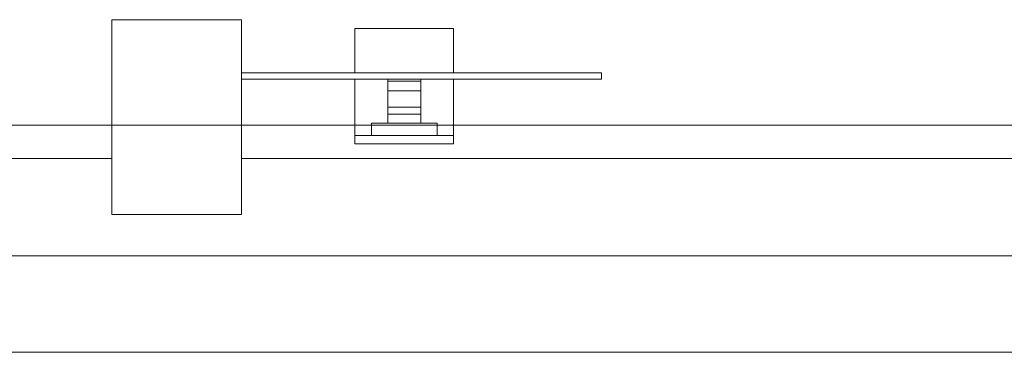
# Model space of a CAD drawing. Header units: millimetres. Extents: x -261 to 187, y -214 to 106.
# Tile 317 of 656: x -212.444 to -210.923, y -89.645 to -89.132. Entities that reach past the tile are written whole.
import ezdxf

# ---------------------------------------------------------------- set-up
doc = ezdxf.new("R2010")
doc.units = ezdxf.units.MM
doc.header["$LTSCALE"] = 0.005
doc.header["$MEASUREMENT"] = 0
for name, color, linetype, lineweight in [('IFC-Elemento construtivo genérico-Contorno', 9, 'Continuous', 5), ('IFC-Laje-Contorno', 9, 'Continuous', 5), ('IFC-Parede-Contorno', 9, 'Continuous', 5), ('IFC-Pilar-Contorno', 9, 'Continuous', 5), ('IFC-Viga-Contorno', 9, 'Continuous', 5)]:
    doc.layers.add(name, color=color, linetype=linetype, lineweight=lineweight)

msp = doc.modelspace()

# ---------------------------------------------------------------- linework, layer by layer
at = {"layer": 'IFC-Elemento construtivo genérico-Contorno', "lineweight": 5}
for p, q in [((-211.9262, -89.2141), (-211.9262, -89.1455)), ((-211.9262, -89.1455), (-211.7738, -89.1455)), ((-211.7738, -89.2141), (-211.7738, -89.1455)), ((-212.1015, -89.2141), (-211.5516, -89.2141)), ((-211.5516, -89.2141), (-211.5499, -89.2141)), ((-211.5499, -89.2141), (-211.5484, -89.2141)), ((-211.5484, -89.2141), (-211.5471, -89.2141)), ((-211.5471, -89.2141), (-211.5461, -89.2141)), ((-211.5461, -89.2141), (-211.5454, -89.2141)), ((-211.5454, -89.2141), (-211.5452, -89.2141)), ((-211.5452, -89.2236), (-211.5452, -89.2141)), ((-212.1015, -89.2236), (-211.5516, -89.2236)), ((-211.9262, -89.3042), (-211.9262, -89.2236)), ((-211.8754, -89.2268), (-211.8754, -89.2236)), ((-211.8754, -89.2268), (-211.8246, -89.2268)), ((-211.8754, -89.2419), (-211.8754, -89.2268)), ((-211.8246, -89.2268), (-211.8246, -89.2236)), ((-211.8246, -89.2419), (-211.8246, -89.2268)), ((-211.7738, -89.3042), (-211.7738, -89.2236)), ((-211.5516, -89.2236), (-211.5499, -89.2236)), ((-211.5499, -89.2236), (-211.5484, -89.2236)), ((-211.5484, -89.2236), (-211.5471, -89.2236)), ((-211.5471, -89.2236), (-211.5461, -89.2236)), ((-211.5461, -89.2236), (-211.5454, -89.2236)), ((-211.5454, -89.2236), (-211.5452, -89.2236)), ((-211.8754, -89.2669), (-211.8754, -89.2419)), ((-211.8754, -89.2419), (-211.8246, -89.2419)), ((-211.8246, -89.2669), (-211.8246, -89.2419)), ((-211.8754, -89.2778), (-211.8754, -89.2669)), ((-211.8754, -89.2669), (-211.8246, -89.2669)), ((-211.8754, -89.2778), (-211.8246, -89.2778)), ((-211.8754, -89.2813), (-211.8754, -89.2778)), ((-211.8246, -89.2778), (-211.8246, -89.2669)), ((-211.8246, -89.2813), (-211.8246, -89.277)), ((-211.9008, -89.3106), (-211.9008, -89.2915)), ((-211.9008, -89.2915), (-211.7992, -89.2915)), ((-211.8754, -89.2859), (-211.8754, -89.2813)), ((-211.8754, -89.2915), (-211.8754, -89.2859)), ((-211.8246, -89.2859), (-211.8246, -89.2813)), ((-211.8246, -89.2915), (-211.8246, -89.2859)), ((-211.7992, -89.3106), (-211.7992, -89.2915)), ((-211.9262, -89.3059), (-211.9262, -89.3042)), ((-211.9262, -89.3074), (-211.9262, -89.3059)), ((-211.9262, -89.3087), (-211.9262, -89.3074)), ((-211.9262, -89.3097), (-211.9262, -89.3087)), ((-211.9262, -89.3103), (-211.9262, -89.3097)), ((-211.7738, -89.3059), (-211.7738, -89.3042)), ((-211.7738, -89.3074), (-211.7738, -89.3059)), ((-211.7738, -89.3087), (-211.7738, -89.3074)), ((-211.7738, -89.3097), (-211.7738, -89.3087)), ((-211.7738, -89.3103), (-211.7738, -89.3097)), ((-211.9262, -89.3106), (-211.9262, -89.3103)), ((-211.9262, -89.3233), (-211.9262, -89.3106)), ((-211.9262, -89.3106), (-211.7738, -89.3106)), ((-211.9262, -89.3233), (-211.7738, -89.3233)), ((-211.7738, -89.3106), (-211.7738, -89.3103)), ((-211.7738, -89.3233), (-211.7738, -89.3106))]:
    msp.add_line(p, q, dxfattribs=at)
at = {"layer": 'IFC-Laje-Contorno', "lineweight": 5}
for p, q in [((-211.5771, -89.2947), (-210.6429, -89.2947)), ((-215.5883, -89.4959), (-210.3108, -89.4959))]:
    msp.add_line(p, q, dxfattribs=at)
at = {"layer": 'IFC-Parede-Contorno', "lineweight": 5}
for p, q in [((-215.8912, -89.2947), (-211.1642, -89.2947)), ((-211.1642, -89.2947), (-210.6893, -89.2947)), ((-215.8912, -89.6447), (-211.1642, -89.6447)), ((-211.5771, -89.6447), (-210.6385, -89.6447)), ((-211.1642, -89.6447), (-210.6893, -89.6447))]:
    msp.add_line(p, q, dxfattribs=at)
at = {"layer": 'IFC-Pilar-Contorno', "lineweight": 5}
for p, q in [((-212.3015, -89.2462), (-212.3015, -89.1321)), ((-212.3015, -89.1321), (-212.2449, -89.1321)), ((-212.2449, -89.1321), (-212.1776, -89.1321)), ((-212.1776, -89.1321), (-212.1015, -89.1321)), ((-212.1015, -89.217), (-212.1015, -89.1321)), ((-212.1015, -89.3179), (-212.1015, -89.217)), ((-212.3015, -89.3311), (-212.3015, -89.2462)), ((-212.1015, -89.4321), (-212.1015, -89.3179)), ((-212.3015, -89.4321), (-212.3015, -89.3311)), ((-212.3015, -89.4321), (-212.2253, -89.4321)), ((-212.2253, -89.4321), (-212.1581, -89.4321)), ((-212.1581, -89.4321), (-212.1015, -89.4321))]:
    msp.add_line(p, q, dxfattribs=at)
at = {"layer": 'IFC-Viga-Contorno', "lineweight": 5}
for p, q in [((-212.1015, -89.3458), (-212.1015, -89.2947)), ((-213.2285, -89.3458), (-212.3015, -89.3458)), ((-212.1015, -89.3458), (-209.925, -89.3458))]:
    msp.add_line(p, q, dxfattribs=at)

doc.saveas('drawing.dxf')
